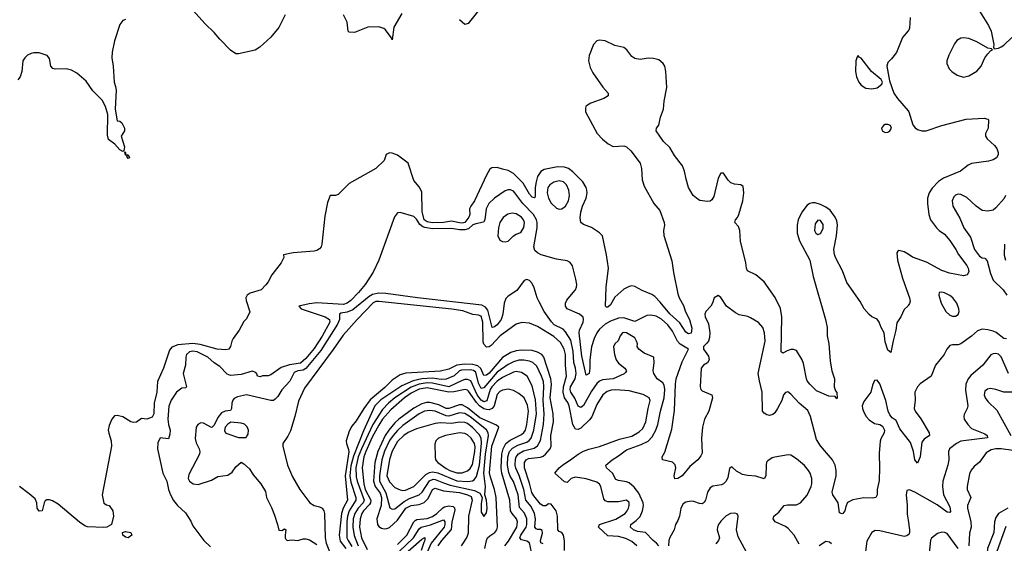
# Model space of a CAD drawing. Header units: inches. Extents: x 884549 to 1028252, y 526810 to 653624.
# Tile 546 of 656: x 953406 to 960713, y 620770 to 624654. Entities that reach past the tile are written whole.
import ezdxf

# ---------------------------------------------------------------- set-up
doc = ezdxf.new("R2010")
doc.units = ezdxf.units.IN
doc.header["$MEASUREMENT"] = 0
doc.layers.add('A9652', color=7, linetype='Continuous')
doc.layers.add('A9662', color=7, linetype='Continuous')

msp = doc.modelspace()

# ---------------------------------------------------------------- linework, layer by layer
at = {"layer": 'A9652', "color": 5}
for points, elevation in [([(956850, 624772.7), (956733.2, 624626.8), (956710, 624618), (956670, 624654)], 2080), ([(955376.1, 624690), (955330, 624596.2), (955270, 624524.5), (955186.8, 624450), (955152.1, 624427.9), (955030, 624399.8), (955010, 624401.8), (954969, 624429), (954889.9, 624509.9), (954850, 624560.2), (954782.9, 624622.9), (954690, 624725)], 2080), ([(956240.9, 624699.1), (956182.2, 624597.8), (956170, 624504), (956162.9, 624522.9), (956119.5, 624579.5), (956108.3, 624588.3), (956070, 624600.5), (955990, 624598), (955890, 624559.5), (955850, 624561.2), (955842.7, 624570), (955835.3, 624635.3), (955809.3, 624690)], 2080), ([(954190, 624655.3), (954170, 624648.7), (954150, 624619), (954110, 624497), (954092.5, 624412.5), (954088.8, 624370), (954098.8, 624310), (954106.2, 624190), (954117.7, 624157.8), (954120.7, 624130), (954113.4, 623990), (954130, 623902.8), (954150, 623901), (954164.7, 623890), (954184.7, 623850), (954184.7, 623830), (954158, 623790), (954182.3, 623710), (954179.5, 623680.5), (954170, 623677), (954150, 623688.4), (954110.7, 623730.7), (954064.8, 623764.8), (954056.4, 623796.4), (954060.6, 623950), (954041.9, 624010), (954017.2, 624057.2), (953947.5, 624127.5), (953898.6, 624198.6), (953830, 624257.7), (953790, 624279.7), (953750, 624288.4), (953667.8, 624287.8), (953651.9, 624291.9), (953636, 624310), (953625.6, 624365.6), (953610, 624388.7), (953550, 624409), (953510, 624409), (953490, 624404), (953464.7, 624390), (953442.8, 624370), (953430, 624348), (953422, 624270), (953410, 624229.3), (953391.7, 624208.3)], 2080), ([(960000, 624571.6), (959957.3, 624522.7), (959912.7, 624410), (959877.4, 624362.6), (959850, 624337.2), (959841.6, 624310), (959860.7, 624200.7), (959894.4, 624110), (959919.5, 624070), (960000, 623976.9)], 2120), ([(960000, 622533), (959998, 622530), (959970, 622504), (959946.4, 622450), (959915.4, 622404.6), (959909.2, 622350), (959887.6, 622272.4), (959870, 622184.5), (959850, 622202), (959830, 622265.2), (959821.1, 622330), (959799.7, 622370), (959785.6, 622410), (959770, 622431.8), (959730, 622449.6), (959710, 622466), (959673.1, 622510), (959643.1, 622563.1), (959545.2, 622705.2), (959512.1, 622792.1), (959460.9, 622890), (959452.6, 622912.6), (959448.2, 622950), (959468.5, 623050), (959474.3, 623130), (959470, 623162), (959459.1, 623190), (959421.2, 623241.2), (959390, 623263.1), (959350, 623282.8), (959310, 623296.1), (959290, 623296.4), (959270, 623291.2), (959250, 623277.8), (959210, 623225.5), (959184.5, 623170), (959177.1, 623130), (959176.9, 623070), (959194, 623014), (959269.3, 622870), (959294.5, 622750), (959387.5, 622430), (959399.7, 622370), (959399.7, 622310), (959410.2, 622249.8), (959421.4, 622121.4), (959434.3, 622050), (959452.7, 621990), (959450.4, 621930), (959461.1, 621901.1), (959470.4, 621889.6), (959474, 621850), (959470, 621842), (959458.6, 621858.6), (959410, 621861), (959320.2, 621900.2), (959269.7, 621950), (959250, 621975.1), (959244.2, 621990), (959222.9, 622102.9), (959213.7, 622130), (959170, 622200.4), (959150, 622207.7), (959130, 622207.6), (959101.4, 622198.6), (959070, 622179.5), (959058, 622190), (959061.6, 622450), (959051.1, 622511.1), (959013.6, 622593.6), (958930, 622709.6), (958870, 622761.6), (958807.6, 622790), (958799.7, 622810), (958794.3, 622850), (958755.1, 623010), (958751.4, 623091.4), (958739.5, 623119.5), (958714, 623150), (958718.4, 623170), (958732.9, 623187.1), (958744, 623210), (958773.7, 623310), (958781.3, 623370), (958776.2, 623416.2), (958758, 623430), (958710, 623434.5), (958684.2, 623444.2), (958663.6, 623463.6), (958630, 623515.3), (958610, 623515.3), (958590, 623478), (958556.7, 623343.3), (958542.9, 623317.1), (958530, 623307.8), (958510, 623306.3), (958453.8, 623313.8), (958440.5, 623320.5), (958405.2, 623350), (958370, 623408.7), (958351.5, 623470), (958340.7, 623530), (958324.5, 623570), (958266.6, 623646.6), (958230, 623707), (958183.7, 623750), (958129.7, 623829.7), (958133.2, 623850), (958149.6, 623870.4), (958162, 623930), (958183.1, 623990), (958188.8, 624050), (958209.8, 624150), (958201.2, 624270), (958192.9, 624310), (958181.5, 624330), (958150, 624355.7), (958110, 624367.3), (958070, 624369.1), (958010, 624359.8), (957970, 624367.1), (957950, 624380.9), (957912.2, 624430), (957890, 624447.9), (957822.7, 624462.7), (957750, 624497.7), (957710, 624502.4), (957690, 624496.2), (957664.9, 624470), (957631.3, 624388.7), (957626.4, 624350), (957639.5, 624299.5), (957659.6, 624259.6), (957734, 624154), (957772.7, 624110), (957773.4, 624090), (957740.7, 624070), (957645.2, 624034.8), (957619.9, 624020.1), (957608.5, 624010), (957604, 623996), (957605.2, 623970), (957690.9, 623810.9), (957730, 623767), (957772.2, 623732.2), (957810, 623713.4), (957890, 623718.9), (957910, 623710.4), (957940.4, 623680.4), (958011.8, 623590), (958021.7, 623550), (958026.5, 623466.5), (958039.7, 623419.7), (958113.4, 623290), (958157.5, 623237.5), (958187.9, 623150), (958191.1, 623128.9), (958184, 623090), (958187.5, 623052.5), (958245.8, 622865.7), (958257.8, 622777.8), (958290, 622620.7), (958299.2, 622590), (958333.2, 622533.2), (958347.2, 622487.2), (958376.4, 622430), (958393.7, 622366.3), (958390, 622329.4), (958370, 622323.5), (958350, 622336.9), (958304.7, 622404.7), (958230, 622470.8), (958159.5, 622559.5), (958119.9, 622599.9), (958096.5, 622616.5), (958025.1, 622645.1), (957970, 622675.6), (957950, 622679.2), (957930, 622675.6), (957890, 622655.3), (957823.4, 622596.6), (957790, 622539.1), (957770, 622521.7), (957762, 622522), (957752.3, 622530), (957757.3, 622670), (957776.4, 622810), (957761, 622910), (957730.5, 623050), (957710, 623074), (957650, 623113.3), (957590, 623134.3), (957569.8, 623149.8), (957564.9, 623184.9), (957570, 623227.3), (957583, 623270), (957609.2, 623330), (957617.3, 623370), (957615.6, 623390), (957609.9, 623410), (957586, 623450), (957510, 623525.2), (957477.7, 623550), (957450, 623560.7), (957398.2, 623561.8), (957298.5, 623541.5), (957272.7, 623527.3), (957250, 623491.1), (957238.4, 623450), (957232.4, 623410), (957232, 623348), (957230, 623334), (957227.1, 623332.9), (957210, 623337.2), (957190, 623358.8), (957142.1, 623442.1), (957070, 623512.3), (957030, 623534.3), (956990, 623546.3), (956950, 623556.5), (956910, 623555.8), (956895.2, 623544.7), (956870, 623501.1), (956780.4, 623310), (956753.1, 623270), (956744.6, 623250), (956746, 623210), (956740.2, 623190), (956710.6, 623150), (956690, 623145), (956670, 623146.4), (956610, 623159.7), (956550, 623149.1), (956470, 623147.7), (956430, 623154.8), (956407.4, 623170), (956392.8, 623230), (956390, 623378), (956370, 623415.3), (956330, 623462), (956290, 623589.3), (956210, 623649.5), (956170, 623664.5), (956150, 623666.6), (956126.6, 623653.4), (956110.7, 623610), (956050, 623549.4), (955850, 623439.3), (955770, 623357.2), (955750, 623349), (955710, 623349.2), (955690, 623297.2), (955670, 623196), (955647.5, 622990), (955642.8, 622970), (955630, 622953.6), (955610, 622942.3), (955590, 622938), (955436, 622924), (955362.8, 622910), (955366, 622890), (955346, 622850), (955278, 622762), (955251, 622710), (955233.2, 622686.8), (955198, 622650), (955115.4, 622624.6), (955093, 622610), (955084.2, 622590), (955086, 622570), (955113.2, 622486.8), (955090, 622435.3), (955070, 622415.3), (955034.8, 622350), (954991, 622290), (954981, 622270), (954971, 622230), (954958, 622210), (954934.7, 622205.3), (954870.8, 622209.2), (954744.9, 622244.9), (954691.5, 622251.5), (954579.1, 622240.9), (954534.3, 622225.7), (954517, 622203), (954472, 622070), (954428.3, 621970), (954422.3, 621890), (954404, 621810), (954400.3, 621730), (954390, 621705.6), (954350, 621689.5), (954310, 621695.3), (954272.1, 621667.9), (954250, 621665.1), (954230, 621671.8), (954170, 621708), (954130, 621718.2), (954110, 621714.6), (954090, 621691.6), (954070, 621643.5), (954063.3, 621610), (954066.6, 621586.6), (954085.7, 621530), (954086, 621490), (954017.7, 621130), (954030, 621066.8), (954050, 621054), (954070, 621050.8), (954096.3, 621010), (954102, 620970), (954086, 620910), (954051.3, 620890), (954030, 620886.9), (953910, 620891.9), (953890, 620899), (953850, 620926.6), (953690, 621060.5), (953650, 621085.1), (953627.3, 621092.7), (953606.8, 621093.2), (953595.3, 621084.7), (953586, 621070), (953571.3, 621010), (953550, 621009), (953535.3, 621030), (953533.2, 621070), (953519.3, 621099.3), (953476.9, 621136.9), (953405.2, 621190)], 2120), ([(960000, 621538.9), (959937.9, 621617.9), (959910, 621679.7), (959881.1, 621701.1), (959862.8, 621722.8), (959851.1, 621751.1), (959835.3, 621830), (959790, 621952.7), (959770, 621979), (959750, 621978), (959736.3, 621943.7), (959724, 621890), (959670, 621822), (959659.6, 621790), (959660.7, 621770), (959670, 621742.4), (959688.4, 621710), (959710, 621684.4), (959750, 621658.3), (959790.2, 621650.2), (959810, 621638), (959823, 621610), (959822, 621590), (959795.9, 621544.1), (959792.4, 621527.6), (959785.2, 621434.7), (959787.9, 621330), (959783.6, 621236.4), (959770.4, 621170), (959770.4, 621129.6), (959761, 621110), (959735.8, 621104.2), (959670, 621107.6), (959588.1, 621091.9), (959550, 621072.7), (959536.7, 621043.3), (959530, 621009.4), (959514.9, 620990), (959510, 620987.6), (959490, 620994.5), (959480.4, 621070), (959440.9, 621130), (959437, 621150), (959464.5, 621270), (959465, 621310), (959458.2, 621350), (959438, 621390), (959350, 621493), (959319.5, 621539.5), (959276, 621710), (959255.9, 621755.9), (959189.9, 621809.9), (959130, 621875.6), (959107.7, 621892.3), (959090, 621889.3), (959075.5, 621870), (959062.7, 621830), (959031.2, 621768.8), (959010, 621738.3), (958994.6, 621725.4), (958970, 621717.7), (958950, 621722), (958930, 621735.6), (958919.7, 621750), (958917, 621890), (958895.5, 621975.5), (958887.8, 622030), (958938.1, 622270), (958934.6, 622330), (958920.4, 622370), (958890, 622406.6), (958830, 622443.5), (958810, 622453), (958745.7, 622465.7), (958718.9, 622478.9), (958652.3, 622530), (958610, 622594), (958590, 622608.7), (958561, 622590), (958546.8, 622550), (958534.8, 622530), (958499.1, 622490), (958490.4, 622470), (958493.7, 622450), (958518.8, 622398.8), (958527.2, 622330), (958524.7, 622295.3), (958517.3, 622270), (958506.7, 622253.3), (958481.3, 622230), (958479.6, 622210), (958518.9, 622158.9), (958523.6, 622130), (958510.4, 622109.6), (958479.6, 622090), (958464.5, 622070), (958455.4, 621930), (958461.9, 621910), (958470, 621901.7), (958534.7, 621874.7), (958541.5, 621870), (958547.6, 621850), (958519.7, 621750), (958488.7, 621691.3), (958472.9, 621630), (958466.8, 621550), (958470, 621439), (958460.7, 621419.3), (958437.6, 621390), (958380.3, 621339.7), (958322, 621270), (958290, 621249.6), (958267.7, 621247.7), (958262, 621270), (958275.1, 621330), (958270.8, 621350.8), (958250, 621371.1), (958177.2, 621390), (958174.5, 621410), (958194.7, 621445.3), (958244.6, 621615.4), (958266.3, 621753.7), (958272, 621950), (958278.4, 621990), (958323.1, 622116.9), (958369.7, 622210), (958306.6, 622246.6), (958288.3, 622268.3), (958250, 622343.2), (958216.7, 622390), (958170, 622433.4), (958130, 622453.7), (958090, 622462), (958061.2, 622458.8), (957970, 622416), (957890, 622443.1), (957850, 622439.8), (957790, 622418.8), (957750, 622395.6), (957710, 622357.6), (957689.3, 622330), (957669.7, 622290), (957650, 622227), (957637.4, 622130), (957637.1, 622070), (957631.2, 622030), (957610, 622017.6), (957577.2, 622157.2), (957558.4, 622330), (957559.9, 622350), (957587.6, 622410), (957590.6, 622430), (957586.6, 622446.6), (957561.3, 622470), (957469.6, 622510), (957455.4, 622530), (957456.8, 622550), (957465.8, 622574.2), (957514.7, 622630), (957529.7, 622650), (957537.7, 622670), (957540.4, 622690), (957534.5, 622730), (957508.7, 622828.7), (957492, 622852), (957470, 622864.7), (957390, 622876.8), (957277.2, 622910), (957250, 622923.5), (957230, 622940.7), (957221.4, 622970), (957247.5, 623110), (957246.8, 623150), (957240.9, 623170), (957218.3, 623210), (957139.9, 623290), (957079.8, 623370), (957070, 623380.8), (957049.2, 623390.8), (957030, 623391.8), (957010, 623385.1), (956930, 623330.9), (956888.3, 623291.7), (956868.4, 623251.6), (956857.9, 623170), (956846.8, 623153.2), (956790, 623140.6), (956770, 623131.8), (956736.7, 623103.3), (956710, 623095.2), (956670, 623095.8), (956610, 623106.2), (956470, 623101.5), (956413.1, 623113.1), (956398.1, 623118.1), (956374.9, 623134.9), (956350, 623173.9), (956330, 623193.6), (956230, 623223.5), (956210, 623220.5), (956188.1, 623191.9), (956070.5, 622870), (956030, 622781.6), (955970, 622688.8), (955921.1, 622630), (955862.7, 622570), (955836.6, 622550), (955810, 622541.3), (955610, 622552.6), (955553.4, 622546.6), (955478, 622530), (955494, 622510), (955673.8, 622450), (955704.4, 622430), (955706.6, 622410), (955650, 622306.1), (955590, 622215.9), (955530, 622141.2), (955490, 622106.4), (955407.2, 622092.8), (955346.1, 622073.9), (955270, 622019.7), (955250, 622013), (955208, 622012), (955190, 622004), (955170, 622008.7), (955166, 622026), (955157.5, 622037.5), (955130, 622047.6), (955050, 622020.7), (954970, 622014.5), (954945.3, 622025.3), (954890, 622080.4), (954848.8, 622108.8), (954802.3, 622150), (954723.9, 622190), (954690, 622194.6), (954664.7, 622190), (954643.8, 622170), (954638.5, 622150), (954636.6, 622090), (954618, 622030), (954644.7, 621930), (954636.8, 621923.2), (954610, 621919.6), (954570, 621892), (954528.6, 621831.4), (954513.6, 621786.4), (954505.8, 621690), (954509.1, 621650), (954522, 621610), (954520.9, 621579.1), (954510, 621544), (954448.5, 621551.5), (954430, 621515.3), (954428.2, 621470), (954469.1, 621290), (954497.4, 621230), (954509.6, 621170), (954525.1, 621130), (954548.3, 621088.3), (954576.1, 621050), (954635.1, 620995.1), (954674.7, 620934.7), (954690, 620899.3), (954773.4, 620790), (954822.5, 620742.5)], 2140), ([(960000, 622913.8), (959970, 622932.9), (959930, 622942.9), (959922.5, 622937.5), (959916.1, 622923.9), (959921.8, 622870), (959956.6, 622736.6), (960000, 622618.3)], 2120), ([(958148.2, 620750), (958132.3, 620770), (958107.3, 620790), (958050, 620849.7), (957990, 620856.1), (957960.7, 620870), (957937.8, 620890), (957940.8, 620910), (957981.8, 620938.2), (958010, 620968.8), (958028.9, 621010), (958035, 621050), (958032.3, 621070), (958000.8, 621140.8), (957967.1, 621187.1), (957930, 621217.7), (957910, 621226), (957850, 621234.5), (957830, 621243.5), (957804.2, 621290), (957761.1, 621330), (957756.9, 621350), (957802.6, 621390), (957850, 621418.3), (957910, 621463), (958018.5, 621501.4), (958070, 621527.1), (958100.2, 621559.8), (958126.8, 621610), (958142.5, 621650), (958161.9, 621750), (958189.1, 621850), (958194.7, 621910), (958190, 621943.7), (958180.1, 621960.1), (958138, 621990), (958112.3, 622030), (958106.6, 622050), (958114.7, 622110), (958112.8, 622150), (958041.3, 622181.3), (958002, 622210), (957989.7, 622230), (957990.6, 622250), (957984.1, 622270), (957970, 622294.6), (957910, 622331.4), (957890, 622333.7), (957879.3, 622330), (957861.5, 622310), (957847.4, 622272.6), (957822.8, 622250), (957814, 622226), (957821.5, 622170), (957833.8, 622130), (957850, 622105.3), (957896.4, 622070), (957908.2, 622050), (957902.8, 622037.2), (957892.9, 622027.1), (957810.7, 621990), (957730, 621982), (957710, 621973.7), (957690, 621954.9), (957650, 621897.7), (957590, 621792.8), (957570, 621776.1), (957550, 621787.6), (957525.4, 621845.4), (957496.1, 621890), (957490.7, 621910), (957494.2, 621930), (957528.6, 621990), (957536.8, 622030), (957531.2, 622070), (957519, 622110), (957513, 622193), (957495.8, 622275.8), (957457.4, 622337.4), (957438.8, 622358.8), (957373.5, 622390), (957352, 622412), (957299.4, 622490), (957260.2, 622560.2), (957246.6, 622590), (957224.9, 622664.9), (957210, 622696), (957190, 622719.5), (957170, 622727), (957150, 622719.5), (957094.8, 622645.2), (957030, 622601.8), (957014.6, 622585.4), (957000.7, 622550), (956992.3, 622470), (956979.3, 622430), (956950, 622391.4), (956930, 622375.5), (956911.6, 622371.6), (956879, 622499), (956862.4, 622522.4), (956836.3, 622536.3), (956357.2, 622590), (956122.6, 622622.6), (956070, 622625.7), (956024.4, 622615.6), (955998.7, 622601.3), (955877.5, 622502.5), (955835.5, 622484.5), (955790, 622477), (955778, 622470), (955778, 622430), (955763.9, 622396.1), (955640.3, 622199.7), (955530, 622067.5), (955510, 622054.8), (955470, 622049.9), (955443.8, 622036.2), (955410, 621971.8), (955350, 621909), (955320.7, 621859.3), (955301.9, 621838.1), (955290, 621829.9), (955270, 621828.3), (955090, 621870.6), (955023.1, 621856.9), (954996.3, 621843.7), (954987.3, 621832.7), (954980.8, 621810), (954977.9, 621770), (954970, 621753.8), (954930, 621751), (954902.7, 621737.3), (954876.3, 621703.7), (954850, 621646), (954832.9, 621630), (954830, 621628.5), (954770, 621661.6), (954750, 621663.7), (954727.9, 621652.1), (954714.7, 621630), (954708.2, 621548.2), (954715.2, 621515.2), (954738, 621470), (954742.3, 621450), (954740.2, 621430), (954660.5, 621279.5), (954656.2, 621250), (954665.1, 621230), (954694.2, 621210), (954730, 621205.5), (954830, 621237.6), (954875.8, 621264.2), (954950, 621274), (954981.8, 621298.2), (955010, 621336.9), (955050, 621370.4), (955070, 621360.4), (955110, 621322.7), (955137.9, 621277.9), (955195.1, 621210), (955230, 621155.2), (955238.4, 621110), (955275.3, 621035.3), (955297.3, 620977.3), (955320.2, 620910), (955330, 620866), (955350, 620864.7), (955370, 620878), (955382, 620870), (955376, 620830), (955376, 620810), (955380.7, 620800.7), (955391.1, 620791.1), (955424.8, 620795.2), (955470, 620791.6), (955510, 620802.7), (955530, 620802.7), (955555.5, 620795.5), (955610, 620760.3)], 2160), ([(957984.9, 620750), (957950, 620783.7), (957904.5, 620804.5), (957850, 620819), (957770, 620826), (957701.2, 620890), (957708.7, 620910), (957830, 620949.2), (957900.2, 620990), (957915.2, 621010), (957923, 621030), (957929.8, 621050), (957930, 621071.5), (957910, 621089.8), (957850, 621076.8), (957770, 621076.5), (957750, 621085.8), (957740, 621100), (957719.2, 621190), (957708.7, 621208.7), (957690, 621222.8), (957610, 621246.8), (957530, 621260.6), (957498.2, 621250), (957470, 621221.5), (957450, 621226.5), (957376.2, 621290), (957408.7, 621330), (957433.8, 621350), (957504.6, 621395.4), (957550, 621431.7), (957590, 621454), (957630.9, 621469.1), (957710, 621488.7), (957858.5, 621541.5), (957950, 621564.3), (958004.4, 621595.6), (958030, 621621.2), (958053.5, 621670), (958070.4, 621770), (958085.5, 621830), (958077.7, 621850), (958033.8, 621873.8), (957930, 621899.6), (957830, 621908.6), (957795.1, 621904.9), (957764.9, 621895.1), (957734.5, 621870), (957690, 621798.4), (957651.3, 621708.7), (957635.5, 621684.5), (957570, 621624.1), (957550, 621614.3), (957530, 621615.9), (957509.9, 621649.9), (957482.8, 621790), (957473.7, 621813.7), (957449.7, 621850), (957438.6, 621890), (957442, 621930), (957465.2, 622010), (957456.5, 622090), (957455.4, 622170), (957446.8, 622210), (957418.7, 622258.7), (957370, 622303.9), (957250, 622377.5), (957190, 622403.9), (957131.7, 622408.3), (957090, 622394.2), (956971.8, 622308.2), (956904, 622236), (956890, 622226.1), (956870, 622224.9), (956850, 622246.1), (956845.3, 622265.3), (956843, 622410), (956830, 622454.5), (956810, 622462.1), (956767.8, 622467.8), (956693.7, 622493.7), (956612.9, 622507.1), (956070, 622564.4), (956050, 622562.6), (956030, 622553.7), (955909.7, 622430.3), (955807.1, 622312.9), (955733.1, 622206.9), (955519.4, 621920.6), (955475.1, 621824.9), (955447.1, 621710), (955415.3, 621604.7), (955396.1, 621563.9), (955358.4, 621510), (955358.7, 621490), (955394, 621350), (955430, 621264), (955486, 621170), (955559.1, 621070), (955590.6, 621050), (955630, 621040.9), (955650, 621031.1), (955663.3, 621010), (955668.3, 620990), (955672.5, 620810), (955680.3, 620770), (955705.7, 620710)], 2180), ([(957450, 620715.1), (957448.7, 620788.7), (957442.5, 620830), (957430, 620849.7), (957410, 620857.7), (957398.5, 620870), (957396, 620970), (957386.2, 621010), (957350, 621058.8), (957330, 621062.2), (957310, 621047.7), (957290, 621047.8), (957270, 621060.8), (957221, 621121), (957207.1, 621147.1), (957190, 621215.3), (957152, 621330), (957151.4, 621370), (957165.4, 621390), (957181.6, 621398.4), (957270, 621407.7), (957290, 621416.2), (957308.8, 621430), (957341.9, 621470), (957349.4, 621490.6), (957346.6, 621570), (957366.7, 621670), (957364.3, 621730), (957343, 621850), (957352.5, 621950), (957347.6, 621990), (957295.6, 622150), (957279.9, 622170), (957248.7, 622188.7), (957210, 622198.9), (957130, 622202.4), (957090, 622197.8), (957050, 622185.6), (956990, 622147.8), (956890, 622032.2), (956870, 622016), (956850, 622015.3), (956827.5, 622067.5), (956806.6, 622086.6), (956770, 622096.9), (956710, 622099.7), (956650, 622090.4), (956590, 622062.3), (956530, 622046.4), (956272.1, 622032.1), (956230, 622019.6), (956170, 621979.4), (956114.9, 621925.1), (956007, 621833), (955960.7, 621770), (955902.9, 621677.1), (955870, 621637.5), (955850, 621600.8), (955828.8, 621530), (955830, 621509), (955846.5, 621466.5), (955848.7, 621448.7), (955820.3, 621270), (955838.2, 621090), (955806.7, 621030), (955793, 620990), (955776.8, 620830), (955785.2, 620785.2), (955827, 620730)], 2220), ([(957290, 620764.6), (957274.3, 620774.3), (957270.9, 620790), (957285.8, 620845.8), (957283.6, 620863.6), (957271.9, 620871.9), (957250, 620872.1), (957238, 620878), (957230, 620889.6), (957233.6, 620950), (957225.7, 620990), (957202.1, 621042.1), (957161.2, 621090), (957146.3, 621170), (957113.2, 621273.2), (957087.2, 621327.2), (957083, 621350), (957086.1, 621393.9), (957091.1, 621410), (957107.3, 621432.7), (957145.1, 621454.9), (957224.4, 621475.6), (957250, 621493.9), (957270, 621531.6), (957294.5, 621650), (957298.8, 621730), (957291.1, 621830), (957296.8, 621930), (957292.7, 621970), (957278.7, 622010), (957242.6, 622082.6), (957214.8, 622110), (957190, 622121.3), (957148.1, 622128.1), (957110, 622127.7), (957070, 622116.4), (957030, 622096.3), (956950, 622038.6), (956850, 621922.4), (956830, 621918.2), (956810, 621957.3), (956790, 622038.5), (956772.7, 622052.7), (956750, 622056.4), (956685, 622055), (956670, 622048.6), (956630, 622011.5), (956570, 621988.4), (956534, 621986), (956470, 621995), (956390, 621989.4), (956326.2, 621973.8), (956241.1, 621938.9), (956087.1, 621832.9), (956042.3, 621790), (955956.8, 621603.2), (955882.8, 621417.2), (955863.9, 621343.9), (955857, 621270), (955862.9, 621222.9), (955900.8, 621110), (955900.4, 621090), (955851.1, 621010), (955837.4, 620970), (955832.7, 620930), (955834.8, 620810), (955842.3, 620790), (955870, 620746)], 2240), ([(957203.4, 620703.4), (957190, 620773.2), (957170, 620786.4), (957130, 620794.3), (957118.5, 620810), (957125.9, 620830), (957163.6, 620890), (957169.3, 620910), (957169.2, 620950), (957152.3, 620992.3), (957114.8, 621034.8), (957106.2, 621130), (957070, 621227.4), (957046.6, 621266.6), (957036.1, 621296.1), (957027, 621350), (957029.2, 621410), (957041.8, 621450), (957063.5, 621476.5), (957102.7, 621497.3), (957170, 621521), (957187.7, 621532.3), (957201.9, 621550), (957222.3, 621610), (957240.7, 621730), (957232.8, 621832.8), (957210, 621937.6), (957172.2, 622010), (957130, 622036.5), (957090, 622044.3), (957070, 622039.9), (956990, 622000.3), (956950, 621973.3), (956910, 621931), (956897.7, 621910), (956872.8, 621827.2), (956850, 621819), (956830, 621831.7), (956801.1, 621870), (956754.2, 621974.2), (956730, 621985.5), (956710, 621984.7), (956690, 621977.7), (956590, 621931.4), (956470, 621958.5), (956430, 621960.1), (956370, 621951), (956311.9, 621928.1), (956189.7, 621850), (956141.9, 621810), (956097.8, 621762.2), (956027.8, 621652.2), (955941.9, 621470), (955918.2, 621410), (955900.6, 621330), (955903.3, 621263.3), (955910.3, 621230), (955962.1, 621090), (955954.9, 621070), (955916.6, 621030), (955893.3, 620990), (955881.4, 620950), (955878, 620890), (955888.1, 620828.1), (955918.3, 620750)], 2260), ([(957007.1, 620750), (957034, 620786), (957095.6, 620890), (957100.5, 620930), (957094, 620950), (957059.8, 620990), (957048.6, 621010), (957043.8, 621090), (956982.9, 621290), (956980.1, 621330), (956984.7, 621430), (956993.7, 621470), (957012.9, 621510), (957044.7, 621535.3), (957130, 621576.8), (957148.1, 621591.9), (957158.9, 621610), (957169.9, 621650), (957183.1, 621750), (957174.8, 621794.8), (957148.7, 621848.7), (957110, 621880.5), (957070, 621902.9), (957030, 621911.9), (956990, 621906), (956970, 621896.3), (956950, 621874.2), (956926.5, 621790), (956912, 621770), (956890, 621760.8), (956870, 621761.5), (956850, 621768), (956817.9, 621790), (956795.2, 621815.2), (956737.7, 621897.7), (956730, 621906.1), (956710.8, 621910.8), (956626.7, 621893.3), (956590, 621890.4), (956430, 621923.8), (956370, 621913.6), (956310, 621884.6), (956262, 621850), (956159.6, 621760.4), (956099.5, 621690), (956070, 621646), (956022.8, 621557.2), (955973.5, 621450), (955960.5, 621410), (955947.4, 621330), (955959.8, 621210), (955969.4, 621169.4), (956011.8, 621090), (956009.8, 621070), (956002.2, 621057.8), (955957.7, 621010), (955945.4, 620990), (955932.3, 620950), (955927.7, 620890), (955941.9, 620810), (955984.1, 620724.1)], 2280), ([(956858.9, 620730), (956870.6, 620790), (956878.7, 620810), (956894.4, 620825.6), (956933.1, 620850), (956946.1, 620870), (956951.5, 620890), (956941, 621110), (956930.7, 621170), (956899.6, 621259.6), (956893.2, 621293.2), (956909.8, 621490), (956962.2, 621630), (956945.3, 621645.3), (956821.5, 621701.5), (956730, 621775.7), (956690, 621796.6), (956670, 621796.2), (956590, 621769.9), (956570, 621770.9), (956516.4, 621796.4), (956450, 621815.2), (956425, 621815), (956390, 621805.2), (956330, 621772.2), (956219.1, 621690), (956190, 621662.8), (956145.7, 621610), (956119.1, 621570), (956063.7, 621450), (956041.3, 621370), (956031.9, 621230), (956044.4, 621190), (956080.6, 621140.6), (956091, 621110), (956089.2, 621050), (956055.5, 620950), (956060.9, 620910), (956070, 620894.5), (956090, 620881.7), (956110, 620877), (956130, 620878.8), (956150, 620887.7), (956210, 620942.4), (956271.7, 621030), (956310, 621050.8), (956370, 621056.5), (956407.6, 621072.4), (956437.2, 621102.8), (956470, 621169.6), (956490, 621179), (956550, 621158.2), (956670, 621145.5), (956728.1, 621130), (956755.6, 621115.7), (956764.8, 621090), (956737.5, 620970), (956734.2, 620845.8), (956724.1, 620815.9), (956683.4, 620750)], 2320), ([(959190, 620762.7), (959154.8, 620830), (959110, 620878.9), (959090, 620894.5), (959012.7, 620930), (958997, 620950), (959002, 620970), (959040.1, 620999.9), (959079.5, 621050), (959104.9, 621055.1), (959170, 621055.1), (959201.8, 621070), (959250, 621128), (959280.4, 621190), (959284.8, 621210), (959284.2, 621250), (959272.3, 621290), (959259.1, 621310), (959230, 621346.3), (959170, 621397.4), (959130, 621422.4), (959110, 621426), (959010, 621409.7), (958990, 621403), (958958.4, 621381.6), (958949.4, 621370.6), (958945.5, 621350), (958943.9, 621270), (958930, 621248.8), (958870, 621268.9), (958808.3, 621271.7), (958770, 621279.4), (958726, 621306), (958690, 621338), (958674.9, 621325.1), (958662, 621258), (958649, 621230), (958630, 621211), (958615.5, 621204.5), (958550, 621194.2), (958530, 621181.5), (958510.7, 621149.3), (958495.9, 621090), (958487, 621073), (958470, 621062), (958450, 621064.8), (958410, 621079.8), (958390, 621081.6), (958350, 621074), (958330, 621061.7), (958312.8, 621030), (958301.5, 620970), (958290, 620939.5), (958272, 620910), (958264.2, 620870), (958230, 620813.1), (958222.5, 620790), (958220.1, 620750)], 2160), ([(960000, 621164.1), (959990, 621161.2), (959985.4, 621130), (959993.1, 621053.1), (959993.6, 620986.4), (960000, 620941.5)], 2160), ([(956210, 620761.5), (956280.1, 620830), (956330, 620928.9), (956340.5, 620939.5), (956353.3, 620946.7), (956430, 620953.9), (956470, 620968.9), (956501.8, 620990), (956546.2, 621033.8), (956559.1, 621040.9), (956590, 621047.3), (956622.5, 621042.5), (956633.7, 621033.7), (956635.1, 621015.1), (956613.6, 620930), (956607.3, 620872.7), (956537.2, 620790), (956509.7, 620750)], 2280), ([(958815.6, 620675.6), (958737.6, 620817.6), (958726.2, 620870), (958737.6, 620970), (958729.5, 620989.5), (958713.1, 620993.1), (958681, 620990), (958650, 620973.3), (958610, 620933.7), (958592.9, 620910), (958583.7, 620890), (958582.1, 620870), (958599.7, 620810), (958593.2, 620790), (958573.1, 620766.9)], 2180), ([(956222, 620710), (956327.7, 620810), (956370, 620877.5), (956386.4, 620890), (956454.1, 620905.9), (956550, 620943.9), (956561.4, 620930), (956561.8, 620910), (956555.1, 620890), (956458.9, 620770), (956432.3, 620710)], 2260), ([(956246.1, 620673.9), (956390, 620800.4), (956413.3, 620813.2), (956413.7, 620790), (956404.7, 620775.3), (956384.4, 620715.6)], 2240), ([(960000, 620832.4), (959990, 620824.2), (959970, 620820.6), (959790, 620863.2), (959755.8, 620864.2), (959729.5, 620850.5), (959694.2, 620785.8), (959678.2, 620670)], 2160), ([(959430, 620766.6), (959417.2, 620777.2), (959390, 620783.5), (959340.4, 620750)], 2160)]:
    msp.add_lwpolyline(points, dxfattribs=dict(at, elevation=elevation))
for points, elevation in [([(959630, 624388), (959621, 624379), (959610.7, 624349.3), (959608.2, 624270), (959615.5, 624230), (959633, 624190), (959650, 624168), (959686.4, 624146.4), (959730, 624142), (959770, 624148.5), (959804.7, 624175.3), (959809, 624190), (959799, 624210), (959728.5, 624268.5), (959650, 624369), (959636.5, 624376.5)], 2120), ([(959850, 623877), (959830, 623876.2), (959816, 623870), (959803, 623850), (959807.3, 623830), (959830, 623817.3), (959850, 623820.7), (959864, 623830), (959877.2, 623850), (959868.7, 623870)], 2120), ([(954210, 623623.6), (954202, 623638), (954208, 623648), (954190, 623649.4), (954186, 623674), (954190.8, 623669.2), (954190.8, 623650.8), (954210, 623650.4), (954220.7, 623630)], 2080), ([(957410, 623458.5), (957370, 623449.1), (957341.2, 623430), (957326, 623410), (957320.1, 623370), (957329.6, 623330), (957350, 623292), (957390, 623256.3), (957410, 623249.2), (957430, 623251.2), (957457.4, 623270), (957478.4, 623310), (957485.2, 623350), (957481.2, 623390), (957462.9, 623430), (957442, 623450)], 2140), ([(957061.4, 623218.6), (957028.6, 623211.4), (956993.7, 623186.3), (956968.2, 623150), (956958.8, 623110), (956954.6, 623050), (956970, 623019.6), (956989.5, 623009.5), (957010, 623006.4), (957030, 623011), (957070, 623050.1), (957090, 623062), (957125.3, 623074.7), (957148.5, 623111.5), (957152.8, 623150), (957145.6, 623170), (957129, 623190), (957090, 623214)], 2160), ([(959330, 623166.6), (959310, 623139), (959305.3, 623090), (959314, 623070), (959330, 623059.3), (959350, 623068.4), (959370, 623104.7), (959370, 623134), (959350, 623164.5)], 2140), ([(956450, 621754.1), (956410, 621748.9), (956370, 621731.3), (956250, 621643.5), (956210, 621607.7), (956176.5, 621570), (956150, 621531.2), (956112.3, 621452.3), (956094.5, 621390), (956075.1, 621270), (956076.2, 621230), (956124.1, 621144.1), (956153.5, 621033.5), (956170, 621021.8), (956190, 621025.9), (956259.3, 621080.7), (956298.5, 621101.5), (956370, 621129.7), (956392.3, 621150), (956446.9, 621233.1), (956474.5, 621245.5), (956490, 621243.8), (956550, 621217.4), (956601.1, 621201.1), (956780.9, 621160.9), (956821.4, 621141.4), (956839, 621110), (956830, 621062), (956830, 621001), (956850, 620968.4), (956870, 620996.3), (956874.3, 621030), (956870.4, 621090), (956858.4, 621130), (956861.8, 621190), (956851.4, 621290), (956863.6, 621430), (956886.1, 621570), (956882.6, 621590), (956870.4, 621610.4), (956750, 621707.4), (956710, 621732.9), (956670, 621738.5), (956590, 621711.7), (956570, 621714.2), (956490, 621750.6)], 2340), ([(954972.7, 621667.3), (954950, 621653.5), (954931, 621630), (954926.9, 621606.9), (954934, 621590), (954944, 621584), (955030, 621555.5), (955066.5, 621553.5), (955085.4, 621554.6), (955090, 621558.8), (955101.7, 621578.3), (955102.8, 621610), (955093.7, 621633.7), (955073.2, 621653.2), (955050, 621660.6)], 2180), ([(956670, 621668.5), (956610, 621657.7), (956530, 621663.1), (956490, 621658.3), (956350, 621619), (956290, 621591.4), (956257.5, 621570), (956210, 621524.6), (956170, 621452.9), (956150, 621392.4), (956130.1, 621270), (956150, 621225), (956190, 621184.5), (956230, 621165.5), (956250, 621161.9), (956270, 621164.6), (956330, 621191.9), (956420.8, 621279.2), (956446, 621294), (956470, 621300.7), (956510, 621292.1), (956650, 621234.2), (956732.9, 621227.1), (956766.8, 621233.2), (956779.3, 621240.7), (956795.5, 621264.5), (956817.6, 621350), (956833.6, 621513.6), (956830.5, 621550), (956816.8, 621576.8), (956770, 621627.4), (956730, 621657.7), (956710, 621665.7)], 2360), ([(956671, 621589), (956564.9, 621570), (956514, 621550), (956494, 621530), (956486.2, 621506.2), (956488.8, 621410), (956492.7, 621390), (956510.2, 621370), (956570, 621324.6), (956598.9, 621310), (956650, 621293.4), (956690, 621293), (956730, 621306.3), (956750, 621325), (956765.6, 621354.4), (956783.4, 621450), (956785.4, 621485.4), (956781.6, 621510), (956757.3, 621550), (956730, 621573.5), (956710, 621584.1)], 2380), ([(954210, 620809.4), (954190, 620815.3), (954170, 620829), (954168, 620850), (954190, 620856), (954231.3, 620850), (954238, 620830)], 2120)]:
    msp.add_lwpolyline(points, close=True, dxfattribs=dict(at, elevation=elevation))
at = {"layer": 'A9662', "color": 5}
for points, elevation in [([(960508.3, 624750), (960596.5, 624610), (960616.4, 624570), (960636, 624470), (960632, 624450), (960638, 624438), (960670, 624442.8), (960690, 624453.4), (960710, 624466), (960770, 624522.4)], 2140), ([(960014.9, 624670), (960010.4, 624590), (960003.9, 624576.1), (960000, 624571.6)], 2120), ([(960000, 623976.9), (960006, 623970), (960034.6, 623874.6), (960052.3, 623852.3), (960070, 623840.5), (960102, 623830), (960134, 623830), (960250, 623869.4), (960430, 623916.3), (960564.4, 623924.4), (960590, 623917.3), (960597.3, 623910), (960594, 623850), (960574.8, 623810), (960574.8, 623790), (960586.8, 623770), (960641.7, 623721.7), (960657.3, 623697.3), (960668.4, 623670), (960668.2, 623651.8), (960656.3, 623630), (960630, 623613.7), (960596.1, 623603.9), (960470, 623586.9), (960445.4, 623574.6), (960388.2, 623530), (960261.3, 623478.7), (960225.2, 623454.8), (960176.8, 623403.2), (960156.3, 623370), (960143.2, 623330), (960143.5, 623290), (960153.4, 623210), (960166, 623170), (960210, 623110.2), (960230, 623090.2), (960270, 623062.3), (960310, 623014.9), (960354, 622950), (960373.1, 622913.1), (960435.5, 622830), (960445.6, 622810), (960450, 622784), (960437.6, 622762.4), (960410, 622755.1), (960306.4, 622773.6), (960250, 622793.8), (960135.2, 622855.2), (960032.8, 622892.8), (960000, 622913.8)], 2120), ([(960722.6, 623350), (960711.7, 623328.3), (960650, 623257.7), (960630, 623242), (960590, 623234.7), (960550, 623237.6), (960503.6, 623270), (960434.7, 623334.7), (960390, 623358), (960370, 623358.5), (960350, 623352.6), (960339.1, 623340.9), (960326.9, 623310), (960332.6, 623270), (960382.3, 623182.3), (960412.1, 623110), (960461.7, 623041.7), (960491, 622950), (960530, 622900.2), (960550, 622888.3), (960570, 622884), (960586.1, 622866.1), (960611.1, 622771.1), (960630, 622722.8), (960704.2, 622650), (960732.3, 622610)], 2140), ([(960714.4, 622990), (960712.3, 622907.7), (960721.4, 622870)], 2160), ([(960000, 622618.3), (960010.4, 622590), (960014, 622566), (960010, 622548), (960000, 622533)], 2120), ([(960730, 622286), (960710, 622288.7), (960652.4, 622332.4), (960630, 622342.9), (960590, 622353.6), (960550, 622357.6), (960514.3, 622345.7), (960470, 622307.3), (960390, 622249.6), (960370, 622242.9), (960330, 622242.4), (960310, 622236.3), (960286.7, 622210), (960268.2, 622170), (960202, 622090), (960170, 622009.3), (960090, 621951.8), (960069.2, 621930.8), (960048.9, 621890), (960051.2, 621831.2), (960045.4, 621770), (960052.3, 621750), (960093.2, 621693.2), (960156.4, 621590), (960159.3, 621570), (960118.3, 621541.8), (960101, 621519), (960089.1, 621410), (960070, 621363.7), (960050, 621387.8), (960039.5, 621450), (960017.1, 621517.1), (960000, 621538.9)], 2140), ([(960744.3, 622030), (960690, 622152.2), (960670, 622172), (960650, 622178.3), (960630, 622175.3), (960613.4, 622166.6), (960554.4, 622090), (960464.7, 622015.3), (960445.3, 621990), (960428.1, 621950), (960426.2, 621906.2), (960442.6, 621790), (960438.4, 621770), (960414.9, 621725.1), (960412, 621710), (960416.5, 621690), (960442.9, 621650), (960470, 621620.2), (960570, 621581.2), (960586, 621570), (960588, 621552), (960390, 621526.8), (960357.7, 621510), (960307.1, 621470), (960300.2, 621450), (960300.7, 621390), (960294.4, 621350), (960256.3, 621230), (960254.5, 621190), (960260.9, 621130), (960310, 621039.5), (960315.1, 621004.9), (960310, 620998.5), (960290, 621001), (960215.5, 621055.5), (960050, 621149.7), (960010, 621167), (960000, 621164.1)], 2160), ([(960810, 621889.9), (960710.6, 621890.6), (960650, 621910.8), (960610, 621917.6), (960587.7, 621912.3), (960570, 621898.4), (960565, 621870), (960570.2, 621850), (960590, 621822.8), (960658, 621758), (960762, 621570)], 2180), ([(960778.9, 621458.9), (960690, 621470.7), (960649.7, 621470.3), (960616.8, 621463.2), (960579.2, 621440.8), (960530, 621371.5), (960490, 621339.7), (960466.7, 621313.3), (960453.9, 621286.1), (960437.2, 621190), (960437.6, 621170), (960463.8, 621110), (960439.8, 621050), (960439.3, 621030), (960465.4, 620930), (960468.5, 620890), (960456.2, 620843.8), (960450, 620751.6)], 2180), ([(960740.4, 621030), (960671, 620990), (960650, 620961.5), (960641, 620930), (960636.2, 620850), (960589.7, 620730), (960569.7, 620490), (960571.3, 620408.7), (960563.9, 620396.1), (960553.6, 620390), (960530, 620389.9), (960472.2, 620412.2), (960410, 620452.2), (960390, 620454.9), (960359.2, 620440.8), (960320.4, 620399.6), (960215, 620230), (960199.3, 620190), (960195.5, 620150), (960239.8, 620000)], 2220), ([(960000, 620941.5), (960010.1, 620869.9), (960010.1, 620849.9), (960004.2, 620835.8), (960000, 620832.4)], 2160), ([(960725.7, 620894.3), (960658.3, 620710), (960638.5, 620610), (960627.7, 620490), (960634.2, 620370), (960625.6, 620334.4), (960610, 620319.2), (960590, 620316.4), (960450, 620361), (960410, 620364), (960390, 620354.7), (960377.3, 620342.7), (960356.7, 620310), (960320.2, 620230), (960300.6, 620170), (960297.4, 620130), (960315.5, 620044.5), (960316.1, 620000)], 2240), ([(960370, 620731.3), (960290, 620842.4), (960270, 620850.8), (960250, 620851.9), (960218.2, 620841.8), (960173, 620807), (960165.9, 620794.1), (960151.9, 620650)], 2180)]:
    msp.add_lwpolyline(points, dxfattribs=dict(at, elevation=elevation))
at = {"layer": 'A9662', "color": 5, "elevation": 2140}
for points in [[(960410, 624518.7), (960390, 624516), (960360.5, 624499.5), (960344.4, 624475.6), (960302.4, 624390), (960288, 624350), (960287.3, 624330), (960304, 624290), (960322.8, 624270), (960363.4, 624243.4), (960410, 624228.5), (960450, 624236.5), (960510, 624272.2), (960542, 624310), (960570, 624371), (960590, 624401), (960610, 624422), (960626, 624430), (960618, 624438), (960590, 624442), (960509.5, 624490), (960450, 624514.8)], [(960250, 622633.3), (960230.5, 622629.5), (960227.2, 622610), (960244.2, 622550), (960279.1, 622490), (960310, 622462), (960330, 622454.9), (960350, 622455.6), (960370, 622467), (960379.3, 622490), (960377.1, 622510), (960360.3, 622550), (960330.7, 622590), (960310, 622607.7), (960270, 622628.3)]]:
    msp.add_lwpolyline(points, close=True, dxfattribs=at)

doc.saveas('drawing.dxf')
